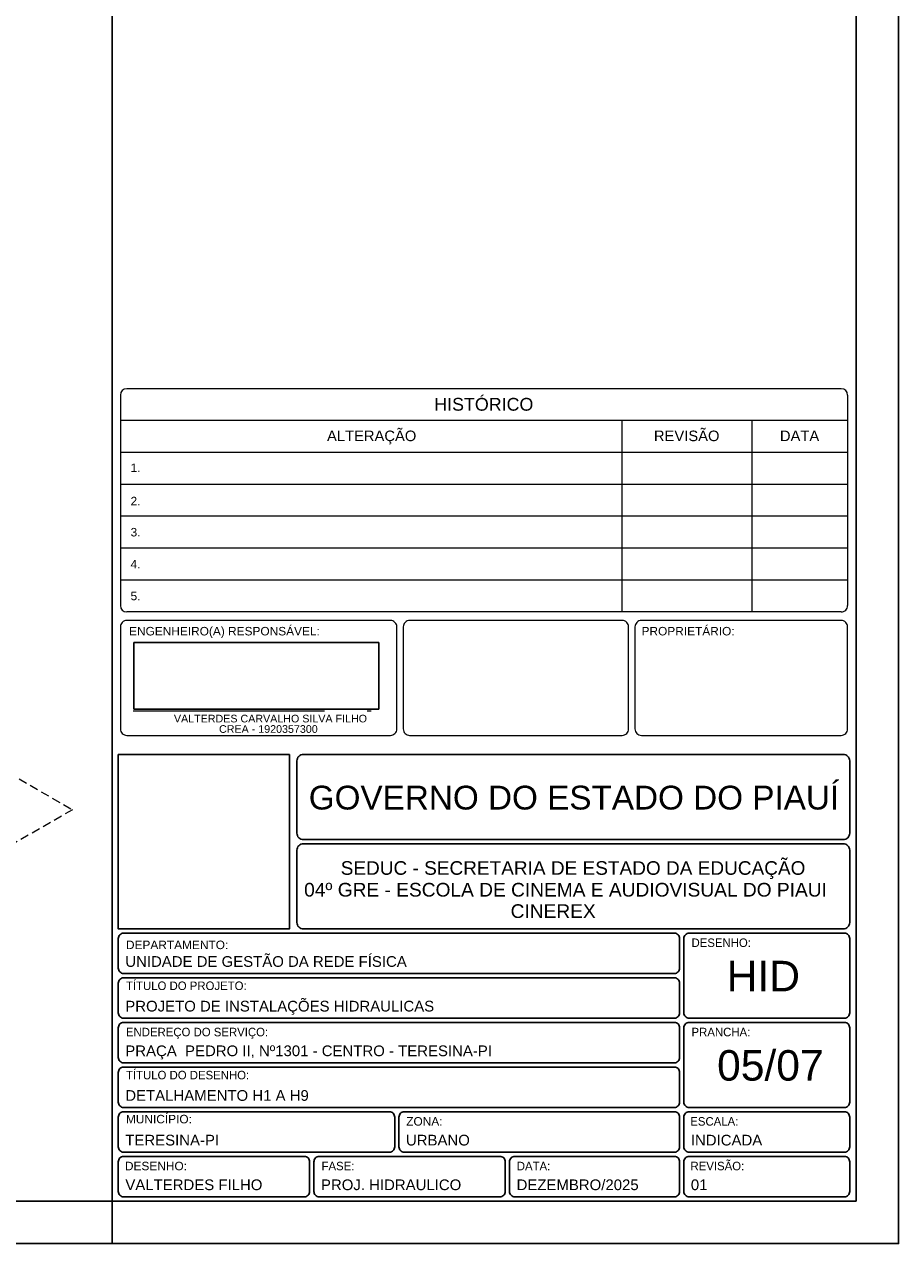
# Model space of a CAD drawing. Header units: millimetres. Extents: x 2 to 902, y -447 to 199.
# Tile 278 of 656: x 100 to 121, y 21 to 49. Entities that reach past the tile are written whole.
import ezdxf
from ezdxf.enums import TextEntityAlignment as Align

# ---------------------------------------------------------------- set-up
doc = ezdxf.new("R2010")
doc.units = ezdxf.units.MM
doc.header["$MEASUREMENT"] = 0
doc.linetypes.add('_Traço - 2 pontos', pattern=[7.5, 4.5, -1, 0, -1, 0, -1])
doc.linetypes.add('JIS_02_2.0', pattern=[0.3, 0.2, -0.1])
doc.layers.add('DI-Área do detalhe', color=7, linetype='JIS_02_2.0', lineweight=9)
for name, color, linetype in [('SEDUC_01', 1, 'Continuous'), ('SEDUC_MARF', 1, 'Continuous'), ('SEDUC_MARGG', 7, 'Continuous'), ('SEDUC_TXT01', 1, 'Continuous'), ('SEDUC_TXT02', 2, 'Continuous'), ('SEDUC_TXT05', 5, 'Continuous')]:
    doc.layers.add(name, color=color, linetype=linetype)
doc.styles.add('Arial', font='arial.ttf')
picture_1 = doc.add_image_def('image1.jpg', size_in_pixel=(317, 86))

msp = doc.modelspace()

# ---------------------------------------------------------------- linework, layer by layer
at = {"color": 7, "linetype": '_Traço - 2 pontos', "lineweight": 5}
msp.add_line((102.549, 33.287), (108.449, 33.287), dxfattribs=at)
msp.add_line((102.549, 33.287), (108.449, 33.287), dxfattribs=at)
msp.add_lwpolyline([(69.388, 50.607), (102.051, 50.607), (102.051, 21.759), (69.388, 21.759)], close=True)
at = {"layer": 'DI-Área do detalhe'}
msp.add_lwpolyline([(89.735, 37.533), (101.122, 30.96), (86.705, 22.636), (75.318, 29.21), (89.735, 37.533)], dxfattribs=at)
at = {"layer": 'SEDUC_01', "color": 7, "lineweight": 5}
for p, q in [((102.249, 40.709), (102.249, 35.759)), ((119.199, 40.859), (102.399, 40.859)), ((119.349, 40.709), (119.349, 35.759)), ((119.349, 40.109), (102.249, 40.109)), ((114.05, 35.609), (114.05, 40.109)), ((117.105, 35.609), (117.105, 40.109)), ((119.349, 39.359), (102.249, 39.359)), ((119.349, 38.609), (102.249, 38.609)), ((119.349, 38.609), (102.249, 38.609)), ((119.349, 37.859), (102.249, 37.859)), ((119.349, 37.859), (102.249, 37.859)), ((119.349, 37.109), (102.249, 37.109)), ((119.349, 37.109), (102.249, 37.109)), ((119.349, 36.359), (102.249, 36.359)), ((119.349, 36.359), (102.249, 36.359)), ((119.199, 35.609), (102.399, 35.609))]:
    msp.add_line(p, q, dxfattribs=at)
for points in [[(108.749, 35.259, 0.414214), (108.599, 35.409), (102.399, 35.409, 0.414214), (102.249, 35.259), (102.249, 32.859, 0.414214), (102.399, 32.709), (108.599, 32.709, 0.414214), (108.749, 32.859)], [(114.199, 35.259, 0.414214), (114.049, 35.409), (109.049, 35.409, 0.414214), (108.899, 35.259), (108.899, 32.859, 0.414214), (109.049, 32.709), (114.049, 32.709, 0.414214), (114.199, 32.859)], [(119.349, 35.259, 0.414214), (119.199, 35.409), (114.499, 35.409, 0.414214), (114.349, 35.259), (114.349, 32.859, 0.414214), (114.499, 32.709), (119.199, 32.709, 0.414214), (119.349, 32.859)]]:
    msp.add_lwpolyline(points, format="xyb", close=True, dxfattribs=at)
for centre, start, end in [((102.399, 40.709), 90, 180), ((119.199, 40.709), 0.0829, 90), ((102.399, 35.759), 180, 270), ((119.199, 35.759), 270, 0.0829)]:
    msp.add_arc(centre, 0.15, start, end, dxfattribs=at)
at = {"layer": 'SEDUC_MARF', "color": 7}
msp.add_line((102.051, 21.759), (102.051, 20.759), dxfattribs=at)
for points in [[(120.549, 104.859), (1.649, 104.859), (1.649, 20.759), (120.549, 20.759)], [(102.199, 32.256), (106.224, 32.256), (106.224, 28.159), (102.199, 28.159)]]:
    msp.add_lwpolyline(points, close=True, dxfattribs=at)
for points in [[(106.549, 30.259), (119.249, 30.259, 0.414214), (119.399, 30.409), (119.399, 32.109, 0.414214), (119.249, 32.259), (106.549, 32.259, 0.414214), (106.399, 32.109), (106.399, 30.409, 0.414214)], [(106.549, 28.159), (119.249, 28.159, 0.414214), (119.399, 28.309), (119.399, 30.009, 0.414214), (119.249, 30.159), (106.549, 30.159, 0.414214), (106.399, 30.009), (106.399, 28.309, 0.414214)], [(102.324, 28.059), (115.274, 28.059, -0.414214), (115.399, 27.934), (115.399, 27.234, -0.414214), (115.274, 27.109), (102.324, 27.109, -0.414214), (102.199, 27.234), (102.199, 27.934, -0.414214)], [(115.624, 26.059), (119.274, 26.059, 0.414214), (119.399, 26.184), (119.399, 27.934, 0.414214), (119.274, 28.059), (115.624, 28.059, 0.414214), (115.499, 27.934), (115.499, 26.184, 0.414214)], [(102.324, 27.009), (115.274, 27.009, -0.414214), (115.399, 26.884), (115.399, 26.184, -0.414214), (115.274, 26.059), (102.324, 26.059, -0.414214), (102.199, 26.184), (102.199, 26.884, -0.414214)], [(102.324, 25.959), (115.274, 25.959, -0.414214), (115.399, 25.834), (115.399, 25.134, -0.414214), (115.274, 25.009), (102.324, 25.009, -0.414214), (102.199, 25.134), (102.199, 25.834, -0.414214)], [(115.624, 23.959), (119.274, 23.959, 0.414214), (119.399, 24.084), (119.399, 25.834, 0.414214), (119.274, 25.959), (115.624, 25.959, 0.414214), (115.499, 25.834), (115.499, 24.084, 0.414214)], [(102.324, 24.909), (115.274, 24.909, -0.414214), (115.399, 24.784), (115.399, 24.084, -0.414214), (115.274, 23.959), (102.324, 23.959, -0.414214), (102.199, 24.084), (102.199, 24.784, -0.414214)], [(102.324, 23.859), (108.574, 23.859, -0.414214), (108.699, 23.734), (108.699, 23.034, -0.414214), (108.574, 22.909), (102.324, 22.909, -0.414214), (102.199, 23.034), (102.199, 23.734, -0.414214)], [(108.924, 23.859), (115.274, 23.859, -0.414214), (115.399, 23.734), (115.399, 23.034, -0.414214), (115.274, 22.909), (108.924, 22.909, -0.414214), (108.799, 23.034), (108.799, 23.734, -0.414214)], [(115.624, 23.859), (119.274, 23.859, -0.414214), (119.399, 23.734), (119.399, 23.034, -0.414214), (119.274, 22.909), (115.624, 22.909, -0.414214), (115.499, 23.034), (115.499, 23.734, -0.414214)], [(102.324, 22.809), (106.574, 22.809, -0.414214), (106.699, 22.684), (106.699, 21.984, -0.414214), (106.574, 21.859), (102.324, 21.859, -0.414214), (102.199, 21.984), (102.199, 22.684, -0.414214)], [(106.924, 22.809), (111.174, 22.809, -0.414214), (111.299, 22.684), (111.299, 21.984, -0.414214), (111.174, 21.859), (106.924, 21.859, -0.414214), (106.799, 21.984), (106.799, 22.684, -0.414214)], [(111.524, 22.809), (115.274, 22.809, -0.414214), (115.399, 22.684), (115.399, 21.984, -0.414214), (115.274, 21.859), (111.524, 21.859, -0.414214), (111.399, 21.984), (111.399, 22.684, -0.414214)], [(115.624, 22.809), (119.274, 22.809, -0.414214), (119.399, 22.684), (119.399, 21.984, -0.414214), (119.274, 21.859), (115.624, 21.859, -0.414214), (115.499, 21.984), (115.499, 22.684, -0.414214)]]:
    msp.add_lwpolyline(points, format="xyb", close=True, dxfattribs=at)
at = {"layer": 'SEDUC_MARGG'}
msp.add_lwpolyline([(4.149, 21.759), (119.549, 21.759), (119.549, 103.859), (4.149, 103.859), (4.149, 21.759)], dxfattribs=at)

# ---------------------------------------------------------------- texts
at = {"layer": 'SEDUC_TXT01', "color": 7, "style": 'Arial'}
for s, p in [('1.', (102.487, 38.9)), ('2.', (102.487, 38.117)), ('3.', (102.487, 37.385)), ('4.', (102.487, 36.635)), ('5.', (102.487, 35.885))]:
    msp.add_text(s, height=0.2, dxfattribs=at).set_placement(p)
at = {"layer": 'SEDUC_TXT01', "color": 7, "char_height": 0.2, "width": 8.9027, "attachment_point": 1, "style": 'Arial'}
for s, insert in [('DEPARTAMENTO:', (102.379, 27.883)), ('{\\fTw Cen MT|b0|i0|c0|p34;DESENHO:}', (115.679, 27.933)), ('{\\fTw Cen MT|b0|i0|c0|p34;TÍTULO DO PROJETO:}', (102.379, 26.921)), ('{\\fTw Cen MT|b0|i0|c0|p34;ENDEREÇO DO SERVIÇO:}', (102.379, 25.833)), ('{\\fTw Cen MT|b0|i0|c0|p34;PRANCHA:}', (115.679, 25.833)), ('{\\fTw Cen MT|b0|i0|c0|p34;TÍTULO DO DESENHO:}', (102.379, 24.821)), ('MUNICÍPIO:', (102.378, 23.786)), ('ZONA:', (108.97, 23.733)), ('{\\fTw Cen MT|b0|i0|c0|p34;ESCALA:}', (115.65, 23.733)), ('DESENHO:', (102.355, 22.683)), ('{\\fTw Cen MT|b0|i0|c0|p34;FASE:}', (106.978, 22.683)), ('{\\fTw Cen MT|b0|i0|c0|p34;DATA:}', (111.57, 22.683)), ('{\\fTw Cen MT|b0|i0|c0|p34;REVISÃO:}', (115.655, 22.683))]:
    msp.add_mtext(s, dxfattribs=dict(at, insert=insert))
at = {"layer": 'SEDUC_TXT02', "color": 7, "style": 'Arial'}
for s, height, p in [('HISTÓRICO', 0.3003, (109.629, 40.342)), ('ALTERAÇÃO', 0.2482, (107.107, 39.626)), ('REVISÃO', 0.2482, (114.795, 39.626)), ('DATA', 0.2482, (117.758, 39.626)), ('ENGENHEIRO(A) RESPONSÁVEL: ', 0.2, (102.452, 35.058)), ('VALTERDES CARVALHO SILVA FILHO', 0.18, (103.507, 33.013)), ('CREA - 1920357300', 0.18, (104.568, 32.768)), ('04º GRE - ESCOLA DE CINEMA E AUDIOVISUAL DO PIAUI', 0.32219, (106.569, 28.918)), ('CINEREX', 0.3222, (111.425, 28.415)), ('UNIDADE DE GESTÃO DA REDE FÍSICA', 0.25158, (102.363, 27.266)), ('HID', 0.717, (116.506, 26.691)), ('PROJETO DE INSTALAÇÕES HIDRAULICAS', 0.25158, (102.363, 26.216)), ('PRAÇA  PEDRO II, Nº1301 - CENTRO - TERESINA-PI', 0.25158, (102.363, 25.166)), ('05/07', 0.717, (116.28, 24.591)), ('DETALHAMENTO H1 A H9', 0.25158, (102.363, 24.116)), ('TERESINA-PI', 0.25158, (102.363, 23.066)), ('URBANO', 0.2516, (108.963, 23.066)), ('INDICADA', 0.2516, (115.663, 23.066)), ('VALTERDES FILHO', 0.25158, (102.365, 22.016)), ('PROJ. HIDRAULICO', 0.25158, (106.965, 22.016)), ('DEZEMBRO/2025', 0.25158, (111.565, 22.016)), ('01', 0.2516, (115.663, 22.016))]:
    msp.add_text(s, height=height, dxfattribs=at).set_placement(p)
msp.add_text('SEDUC - SECRETARIA DE ESTADO DA EDUCAÇÃO ', height=0.32, dxfattribs=at).set_placement((112.955, 29.43), align=Align.CENTER)
at = {"layer": 'SEDUC_TXT02', "color": 7, "insert": (114.504, 35.258), "char_height": 0.2, "width": 8.9027, "attachment_point": 1, "style": 'Arial'}
msp.add_mtext('PROPRIETÁRIO:', dxfattribs=at)
at = {"layer": 'SEDUC_TXT05', "color": 7, "style": 'Arial'}
msp.add_text('GOVERNO DO ESTADO DO PIAUÍ', height=0.56, dxfattribs=at).set_placement((112.914, 30.965), align=Align.CENTER)

# ---------------------------------------------------------------- pictures from other files: only their frames are drawn
image = msp.add_image(picture_1, insert=(102.564, 33.327), size_in_units=(5.758, 1.562))
image.dxf.flags = 7

doc.saveas('drawing.dxf')
